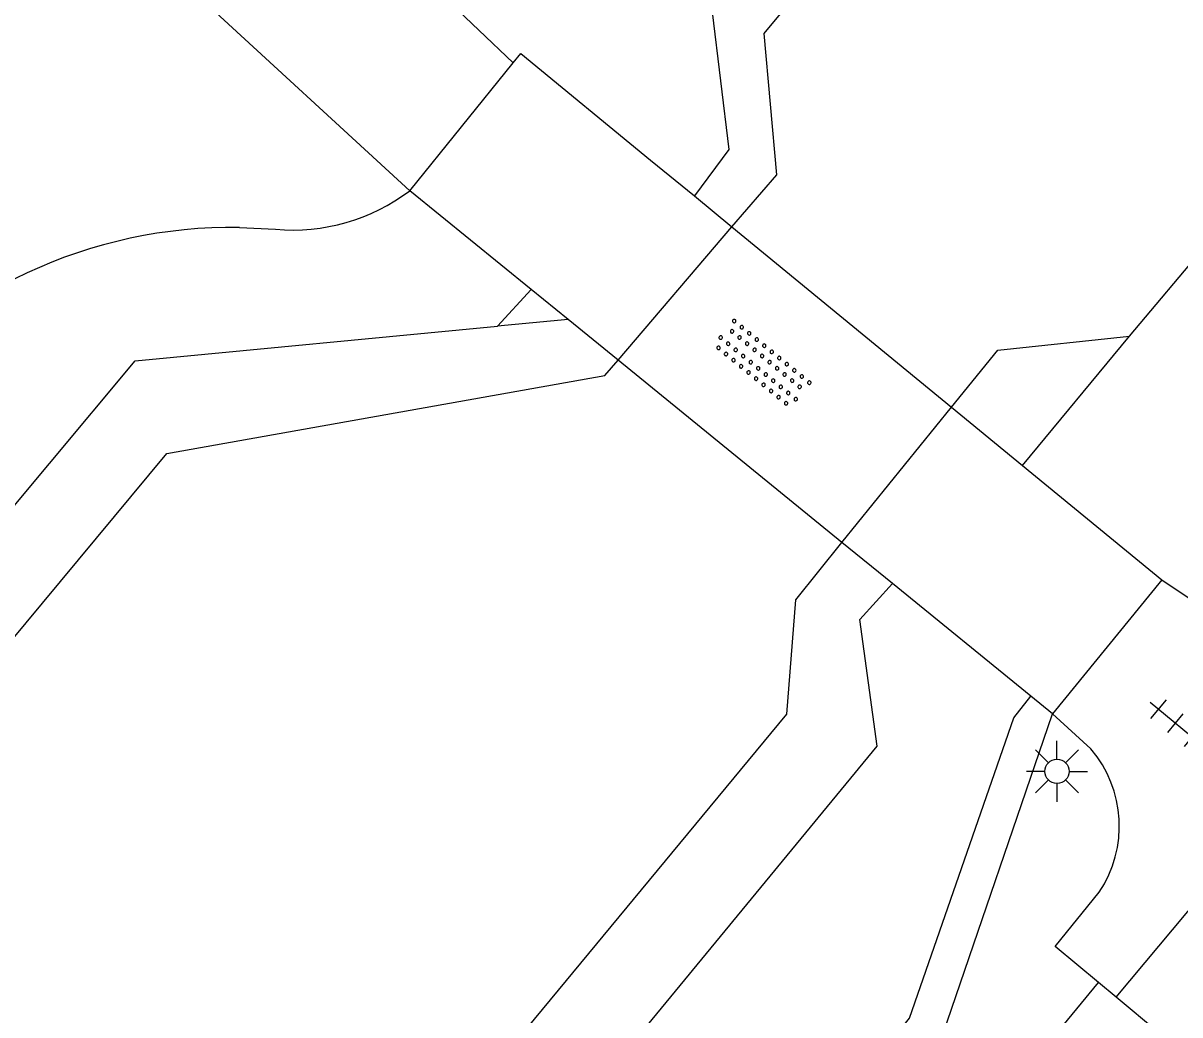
# Model space of a CAD drawing. Extents: x 128000 to 131008, y 398996 to 402500.
# Drawn here: x 129464.52 to 129488.34, y 399176.56 to 399196.99 of the extents above; entities that cross this region are included whole.
import ezdxf

# ---------------------------------------------------------------- set-up
doc = ezdxf.new("R2010")
doc.units = 0
for name, color, linetype in [('gg-knt-BGT kruinlijn', 7, 'Continuous'), ('gg-knt-verharding', 7, 'Continuous'), ('gg-kntw-beschoeiing', 7, 'Continuous'), ('gg-kwrk-kunstwerk niveau 01', 7, 'Continuous'), ('gt-grn-groengrens', 7, 'Continuous'), ('gt-grn-weggrens', 7, 'Continuous'), ('gt-symb-lichtmast', 7, 'Continuous'), ('gt-symb-overige verharding', 7, 'Continuous'), ('gt-symb-tegel verharding', 7, 'Continuous')]:
    doc.layers.add(name, color=color, linetype=linetype)

# ---------------------------------------------------------------- blocks, each defined once
blk = doc.blocks.new('gt0-OVH')
at = {"layer": 'gt-symb-overige verharding'}
for points in [[(-0.972, 0.298), (-0.967, 0.308), (-0.965, 0.319), (-0.966, 0.33), (-0.971, 0.34), (-0.978, 0.348), (-0.988, 0.353), (-0.999, 0.355), (-1.01, 0.354), (-1.02, 0.349), (-1.028, 0.342), (-1.033, 0.332), (-1.035, 0.321), (-1.034, 0.31), (-1.029, 0.3), (-1.022, 0.292), (-1.012, 0.287), (-1.001, 0.285), (-0.99, 0.286), (-0.98, 0.291)], [(-0.772, 0.298), (-0.767, 0.308), (-0.765, 0.319), (-0.766, 0.33), (-0.771, 0.34), (-0.778, 0.348), (-0.788, 0.353), (-0.799, 0.355), (-0.81, 0.354), (-0.82, 0.349), (-0.828, 0.342), (-0.833, 0.332), (-0.835, 0.321), (-0.834, 0.31), (-0.829, 0.3), (-0.822, 0.292), (-0.812, 0.287), (-0.801, 0.285), (-0.79, 0.286), (-0.78, 0.291)], [(-0.572, 0.298), (-0.567, 0.308), (-0.565, 0.319), (-0.566, 0.33), (-0.571, 0.34), (-0.578, 0.348), (-0.588, 0.353), (-0.599, 0.355), (-0.61, 0.354), (-0.62, 0.349), (-0.628, 0.342), (-0.633, 0.332), (-0.635, 0.321), (-0.634, 0.31), (-0.629, 0.3), (-0.622, 0.292), (-0.612, 0.287), (-0.601, 0.285), (-0.59, 0.286), (-0.58, 0.291)], [(-0.372, 0.298), (-0.367, 0.308), (-0.365, 0.319), (-0.366, 0.33), (-0.371, 0.34), (-0.378, 0.348), (-0.388, 0.353), (-0.399, 0.355), (-0.41, 0.354), (-0.42, 0.349), (-0.428, 0.342), (-0.433, 0.332), (-0.435, 0.321), (-0.434, 0.31), (-0.429, 0.3), (-0.422, 0.292), (-0.412, 0.287), (-0.401, 0.285), (-0.39, 0.286), (-0.38, 0.291)], [(-0.172, 0.298), (-0.167, 0.308), (-0.165, 0.319), (-0.166, 0.33), (-0.171, 0.34), (-0.178, 0.348), (-0.188, 0.353), (-0.199, 0.355), (-0.21, 0.354), (-0.22, 0.349), (-0.228, 0.342), (-0.233, 0.332), (-0.235, 0.321), (-0.234, 0.31), (-0.229, 0.3), (-0.222, 0.292), (-0.212, 0.287), (-0.201, 0.285), (-0.19, 0.286), (-0.18, 0.291)], [(0.028, 0.298), (0.033, 0.308), (0.035, 0.319), (0.034, 0.33), (0.029, 0.34), (0.022, 0.348), (0.012, 0.353), (0.001, 0.355), (-0.01, 0.354), (-0.02, 0.349), (-0.028, 0.342), (-0.033, 0.332), (-0.035, 0.321), (-0.034, 0.31), (-0.029, 0.3), (-0.022, 0.292), (-0.012, 0.287), (-0.001, 0.285), (0.01, 0.286), (0.02, 0.291)], [(0.228, 0.298), (0.233, 0.308), (0.235, 0.319), (0.234, 0.33), (0.229, 0.34), (0.222, 0.348), (0.212, 0.353), (0.201, 0.355), (0.19, 0.354), (0.18, 0.349), (0.172, 0.342), (0.167, 0.332), (0.165, 0.321), (0.166, 0.31), (0.171, 0.3), (0.178, 0.292), (0.188, 0.287), (0.199, 0.285), (0.21, 0.286), (0.22, 0.291)], [(0.428, 0.298), (0.433, 0.308), (0.435, 0.319), (0.434, 0.33), (0.429, 0.34), (0.422, 0.348), (0.412, 0.353), (0.401, 0.355), (0.39, 0.354), (0.38, 0.349), (0.372, 0.342), (0.367, 0.332), (0.365, 0.321), (0.366, 0.31), (0.371, 0.3), (0.378, 0.292), (0.388, 0.287), (0.399, 0.285), (0.41, 0.286), (0.42, 0.291)], [(0.628, 0.298), (0.633, 0.308), (0.635, 0.319), (0.634, 0.33), (0.629, 0.34), (0.622, 0.348), (0.612, 0.353), (0.601, 0.355), (0.59, 0.354), (0.58, 0.349), (0.572, 0.342), (0.567, 0.332), (0.565, 0.321), (0.566, 0.31), (0.571, 0.3), (0.578, 0.292), (0.588, 0.287), (0.599, 0.285), (0.61, 0.286), (0.62, 0.291)], [(0.828, 0.298), (0.833, 0.308), (0.835, 0.319), (0.834, 0.33), (0.829, 0.34), (0.822, 0.348), (0.812, 0.353), (0.801, 0.355), (0.79, 0.354), (0.78, 0.349), (0.772, 0.342), (0.767, 0.332), (0.765, 0.321), (0.766, 0.31), (0.771, 0.3), (0.778, 0.292), (0.788, 0.287), (0.799, 0.285), (0.81, 0.286), (0.82, 0.291)], [(1.028, 0.298), (1.033, 0.308), (1.035, 0.319), (1.034, 0.33), (1.029, 0.34), (1.022, 0.348), (1.012, 0.353), (1.001, 0.355), (0.99, 0.354), (0.98, 0.349), (0.972, 0.342), (0.967, 0.332), (0.965, 0.321), (0.966, 0.31), (0.971, 0.3), (0.978, 0.292), (0.988, 0.287), (0.999, 0.285), (1.01, 0.286), (1.02, 0.291)], [(-0.872, 0.106), (-0.867, 0.116), (-0.865, 0.126), (-0.866, 0.137), (-0.871, 0.147), (-0.878, 0.156), (-0.888, 0.161), (-0.899, 0.163), (-0.91, 0.162), (-0.92, 0.157), (-0.928, 0.15), (-0.933, 0.14), (-0.935, 0.129), (-0.934, 0.118), (-0.929, 0.108), (-0.922, 0.1), (-0.912, 0.095), (-0.901, 0.092), (-0.89, 0.094), (-0.88, 0.098)], [(-0.672, 0.106), (-0.667, 0.116), (-0.665, 0.126), (-0.666, 0.137), (-0.671, 0.147), (-0.678, 0.156), (-0.688, 0.161), (-0.699, 0.163), (-0.71, 0.162), (-0.72, 0.157), (-0.728, 0.15), (-0.733, 0.14), (-0.735, 0.129), (-0.734, 0.118), (-0.729, 0.108), (-0.722, 0.1), (-0.712, 0.095), (-0.701, 0.092), (-0.69, 0.094), (-0.68, 0.098)], [(-0.472, 0.106), (-0.467, 0.116), (-0.465, 0.126), (-0.466, 0.137), (-0.471, 0.147), (-0.478, 0.156), (-0.488, 0.161), (-0.499, 0.163), (-0.51, 0.162), (-0.52, 0.157), (-0.528, 0.15), (-0.533, 0.14), (-0.535, 0.129), (-0.534, 0.118), (-0.529, 0.108), (-0.522, 0.1), (-0.512, 0.095), (-0.501, 0.092), (-0.49, 0.094), (-0.48, 0.098)], [(-0.272, 0.106), (-0.267, 0.116), (-0.265, 0.126), (-0.266, 0.137), (-0.271, 0.147), (-0.278, 0.156), (-0.288, 0.161), (-0.299, 0.163), (-0.31, 0.162), (-0.32, 0.157), (-0.328, 0.15), (-0.333, 0.14), (-0.335, 0.129), (-0.334, 0.118), (-0.329, 0.108), (-0.322, 0.1), (-0.312, 0.095), (-0.301, 0.092), (-0.29, 0.094), (-0.28, 0.098)], [(-0.072, 0.106), (-0.067, 0.116), (-0.065, 0.126), (-0.066, 0.137), (-0.071, 0.147), (-0.078, 0.156), (-0.088, 0.161), (-0.099, 0.163), (-0.11, 0.162), (-0.12, 0.157), (-0.128, 0.15), (-0.133, 0.14), (-0.135, 0.129), (-0.134, 0.118), (-0.129, 0.108), (-0.122, 0.1), (-0.112, 0.095), (-0.101, 0.092), (-0.09, 0.094), (-0.08, 0.098)], [(0.128, 0.106), (0.133, 0.116), (0.135, 0.126), (0.134, 0.137), (0.129, 0.147), (0.122, 0.156), (0.112, 0.161), (0.101, 0.163), (0.09, 0.162), (0.08, 0.157), (0.072, 0.15), (0.067, 0.14), (0.065, 0.129), (0.066, 0.118), (0.071, 0.108), (0.078, 0.1), (0.088, 0.095), (0.099, 0.092), (0.11, 0.094), (0.12, 0.098)], [(0.328, 0.106), (0.333, 0.116), (0.335, 0.126), (0.334, 0.137), (0.329, 0.147), (0.322, 0.156), (0.312, 0.161), (0.301, 0.163), (0.29, 0.162), (0.28, 0.157), (0.272, 0.15), (0.267, 0.14), (0.265, 0.129), (0.266, 0.118), (0.271, 0.108), (0.278, 0.1), (0.288, 0.095), (0.299, 0.092), (0.31, 0.094), (0.32, 0.098)], [(0.528, 0.106), (0.533, 0.116), (0.535, 0.126), (0.534, 0.137), (0.529, 0.147), (0.522, 0.156), (0.512, 0.161), (0.501, 0.163), (0.49, 0.162), (0.48, 0.157), (0.472, 0.15), (0.467, 0.14), (0.465, 0.129), (0.466, 0.118), (0.471, 0.108), (0.478, 0.1), (0.488, 0.095), (0.499, 0.092), (0.51, 0.094), (0.52, 0.098)], [(0.728, 0.106), (0.733, 0.116), (0.735, 0.126), (0.734, 0.137), (0.729, 0.147), (0.722, 0.156), (0.712, 0.161), (0.701, 0.163), (0.69, 0.162), (0.68, 0.157), (0.672, 0.15), (0.667, 0.14), (0.665, 0.129), (0.666, 0.118), (0.671, 0.108), (0.678, 0.1), (0.688, 0.095), (0.699, 0.092), (0.71, 0.094), (0.72, 0.098)], [(0.928, 0.106), (0.933, 0.116), (0.935, 0.126), (0.934, 0.137), (0.929, 0.147), (0.922, 0.156), (0.912, 0.161), (0.901, 0.163), (0.89, 0.162), (0.88, 0.157), (0.872, 0.15), (0.867, 0.14), (0.865, 0.129), (0.866, 0.118), (0.871, 0.108), (0.878, 0.1), (0.888, 0.095), (0.899, 0.092), (0.91, 0.094), (0.92, 0.098)], [(-0.972, -0.142), (-0.967, -0.132), (-0.965, -0.121), (-0.966, -0.11), (-0.971, -0.1), (-0.978, -0.092), (-0.988, -0.087), (-0.999, -0.085), (-1.01, -0.086), (-1.02, -0.091), (-1.028, -0.098), (-1.033, -0.108), (-1.035, -0.119), (-1.034, -0.13), (-1.029, -0.14), (-1.022, -0.148), (-1.012, -0.153), (-1.001, -0.155), (-0.99, -0.154), (-0.98, -0.149)], [(-0.772, -0.142), (-0.767, -0.132), (-0.765, -0.121), (-0.766, -0.11), (-0.771, -0.1), (-0.778, -0.092), (-0.788, -0.087), (-0.799, -0.085), (-0.81, -0.086), (-0.82, -0.091), (-0.828, -0.098), (-0.833, -0.108), (-0.835, -0.119), (-0.834, -0.13), (-0.829, -0.14), (-0.822, -0.148), (-0.812, -0.153), (-0.801, -0.155), (-0.79, -0.154), (-0.78, -0.149)], [(-0.572, -0.142), (-0.567, -0.132), (-0.565, -0.121), (-0.566, -0.11), (-0.571, -0.1), (-0.578, -0.092), (-0.588, -0.087), (-0.599, -0.085), (-0.61, -0.086), (-0.62, -0.091), (-0.628, -0.098), (-0.633, -0.108), (-0.635, -0.119), (-0.634, -0.13), (-0.629, -0.14), (-0.622, -0.148), (-0.612, -0.153), (-0.601, -0.155), (-0.59, -0.154), (-0.58, -0.149)], [(-0.372, -0.142), (-0.367, -0.132), (-0.365, -0.121), (-0.366, -0.11), (-0.371, -0.1), (-0.378, -0.092), (-0.388, -0.087), (-0.399, -0.085), (-0.41, -0.086), (-0.42, -0.091), (-0.428, -0.098), (-0.433, -0.108), (-0.435, -0.119), (-0.434, -0.13), (-0.429, -0.14), (-0.422, -0.148), (-0.412, -0.153), (-0.401, -0.155), (-0.39, -0.154), (-0.38, -0.149)], [(-0.172, -0.142), (-0.167, -0.132), (-0.165, -0.121), (-0.166, -0.11), (-0.171, -0.1), (-0.178, -0.092), (-0.188, -0.087), (-0.199, -0.085), (-0.21, -0.086), (-0.22, -0.091), (-0.228, -0.098), (-0.233, -0.108), (-0.235, -0.119), (-0.234, -0.13), (-0.229, -0.14), (-0.222, -0.148), (-0.212, -0.153), (-0.201, -0.155), (-0.19, -0.154), (-0.18, -0.149)], [(0.028, -0.142), (0.033, -0.132), (0.035, -0.121), (0.034, -0.11), (0.029, -0.1), (0.022, -0.092), (0.012, -0.087), (0.001, -0.085), (-0.01, -0.086), (-0.02, -0.091), (-0.028, -0.098), (-0.033, -0.108), (-0.035, -0.119), (-0.034, -0.13), (-0.029, -0.14), (-0.022, -0.148), (-0.012, -0.153), (-0.001, -0.155), (0.01, -0.154), (0.02, -0.149)], [(0.228, -0.142), (0.233, -0.132), (0.235, -0.121), (0.234, -0.11), (0.229, -0.1), (0.222, -0.092), (0.212, -0.087), (0.201, -0.085), (0.19, -0.086), (0.18, -0.091), (0.172, -0.098), (0.167, -0.108), (0.165, -0.119), (0.166, -0.13), (0.171, -0.14), (0.178, -0.148), (0.188, -0.153), (0.199, -0.155), (0.21, -0.154), (0.22, -0.149)], [(0.428, -0.142), (0.433, -0.132), (0.435, -0.121), (0.434, -0.11), (0.429, -0.1), (0.422, -0.092), (0.412, -0.087), (0.401, -0.085), (0.39, -0.086), (0.38, -0.091), (0.372, -0.098), (0.367, -0.108), (0.365, -0.119), (0.366, -0.13), (0.371, -0.14), (0.378, -0.148), (0.388, -0.153), (0.399, -0.155), (0.41, -0.154), (0.42, -0.149)], [(0.628, -0.142), (0.633, -0.132), (0.635, -0.121), (0.634, -0.11), (0.629, -0.1), (0.622, -0.092), (0.612, -0.087), (0.601, -0.085), (0.59, -0.086), (0.58, -0.091), (0.572, -0.098), (0.567, -0.108), (0.565, -0.119), (0.566, -0.13), (0.571, -0.14), (0.578, -0.148), (0.588, -0.153), (0.599, -0.155), (0.61, -0.154), (0.62, -0.149)], [(0.828, -0.142), (0.833, -0.132), (0.835, -0.121), (0.834, -0.11), (0.829, -0.1), (0.822, -0.092), (0.812, -0.087), (0.801, -0.085), (0.79, -0.086), (0.78, -0.091), (0.772, -0.098), (0.767, -0.108), (0.765, -0.119), (0.766, -0.13), (0.771, -0.14), (0.778, -0.148), (0.788, -0.153), (0.799, -0.155), (0.81, -0.154), (0.82, -0.149)], [(1.028, -0.142), (1.033, -0.132), (1.035, -0.121), (1.034, -0.11), (1.029, -0.1), (1.022, -0.092), (1.012, -0.087), (1.001, -0.085), (0.99, -0.086), (0.98, -0.091), (0.972, -0.098), (0.967, -0.108), (0.965, -0.119), (0.966, -0.13), (0.971, -0.14), (0.978, -0.148), (0.988, -0.153), (0.999, -0.155), (1.01, -0.154), (1.02, -0.149)], [(-0.872, -0.334), (-0.867, -0.324), (-0.865, -0.314), (-0.866, -0.303), (-0.871, -0.293), (-0.878, -0.284), (-0.888, -0.279), (-0.899, -0.277), (-0.91, -0.278), (-0.92, -0.283), (-0.928, -0.29), (-0.933, -0.3), (-0.935, -0.311), (-0.934, -0.322), (-0.929, -0.332), (-0.922, -0.34), (-0.912, -0.345), (-0.901, -0.348), (-0.89, -0.346), (-0.88, -0.342)], [(-0.672, -0.334), (-0.667, -0.324), (-0.665, -0.314), (-0.666, -0.303), (-0.671, -0.293), (-0.678, -0.284), (-0.688, -0.279), (-0.699, -0.277), (-0.71, -0.278), (-0.72, -0.283), (-0.728, -0.29), (-0.733, -0.3), (-0.735, -0.311), (-0.734, -0.322), (-0.729, -0.332), (-0.722, -0.34), (-0.712, -0.345), (-0.701, -0.348), (-0.69, -0.346), (-0.68, -0.342)], [(-0.472, -0.334), (-0.467, -0.324), (-0.465, -0.314), (-0.466, -0.303), (-0.471, -0.293), (-0.478, -0.284), (-0.488, -0.279), (-0.499, -0.277), (-0.51, -0.278), (-0.52, -0.283), (-0.528, -0.29), (-0.533, -0.3), (-0.535, -0.311), (-0.534, -0.322), (-0.529, -0.332), (-0.522, -0.34), (-0.512, -0.345), (-0.501, -0.348), (-0.49, -0.346), (-0.48, -0.342)], [(-0.272, -0.334), (-0.267, -0.324), (-0.265, -0.314), (-0.266, -0.303), (-0.271, -0.293), (-0.278, -0.284), (-0.288, -0.279), (-0.299, -0.277), (-0.31, -0.278), (-0.32, -0.283), (-0.328, -0.29), (-0.333, -0.3), (-0.335, -0.311), (-0.334, -0.322), (-0.329, -0.332), (-0.322, -0.34), (-0.312, -0.345), (-0.301, -0.348), (-0.29, -0.346), (-0.28, -0.342)], [(-0.072, -0.334), (-0.067, -0.324), (-0.065, -0.314), (-0.066, -0.303), (-0.071, -0.293), (-0.078, -0.284), (-0.088, -0.279), (-0.099, -0.277), (-0.11, -0.278), (-0.12, -0.283), (-0.128, -0.29), (-0.133, -0.3), (-0.135, -0.311), (-0.134, -0.322), (-0.129, -0.332), (-0.122, -0.34), (-0.112, -0.345), (-0.101, -0.348), (-0.09, -0.346), (-0.08, -0.342)], [(0.128, -0.334), (0.133, -0.324), (0.135, -0.314), (0.134, -0.303), (0.129, -0.293), (0.122, -0.284), (0.112, -0.279), (0.101, -0.277), (0.09, -0.278), (0.08, -0.283), (0.072, -0.29), (0.067, -0.3), (0.065, -0.311), (0.066, -0.322), (0.071, -0.332), (0.078, -0.34), (0.088, -0.345), (0.099, -0.348), (0.11, -0.346), (0.12, -0.342)], [(0.328, -0.334), (0.333, -0.324), (0.335, -0.314), (0.334, -0.303), (0.329, -0.293), (0.322, -0.284), (0.312, -0.279), (0.301, -0.277), (0.29, -0.278), (0.28, -0.283), (0.272, -0.29), (0.267, -0.3), (0.265, -0.311), (0.266, -0.322), (0.271, -0.332), (0.278, -0.34), (0.288, -0.345), (0.299, -0.348), (0.31, -0.346), (0.32, -0.342)], [(0.528, -0.334), (0.533, -0.324), (0.535, -0.314), (0.534, -0.303), (0.529, -0.293), (0.522, -0.284), (0.512, -0.279), (0.501, -0.277), (0.49, -0.278), (0.48, -0.283), (0.472, -0.29), (0.467, -0.3), (0.465, -0.311), (0.466, -0.322), (0.471, -0.332), (0.478, -0.34), (0.488, -0.345), (0.499, -0.348), (0.51, -0.346), (0.52, -0.342)], [(0.728, -0.334), (0.733, -0.324), (0.735, -0.314), (0.734, -0.303), (0.729, -0.293), (0.722, -0.284), (0.712, -0.279), (0.701, -0.277), (0.69, -0.278), (0.68, -0.283), (0.672, -0.29), (0.667, -0.3), (0.665, -0.311), (0.666, -0.322), (0.671, -0.332), (0.678, -0.34), (0.688, -0.345), (0.699, -0.348), (0.71, -0.346), (0.72, -0.342)], [(0.928, -0.334), (0.933, -0.324), (0.935, -0.314), (0.934, -0.303), (0.929, -0.293), (0.922, -0.284), (0.912, -0.279), (0.901, -0.277), (0.89, -0.278), (0.88, -0.283), (0.872, -0.29), (0.867, -0.3), (0.865, -0.311), (0.866, -0.322), (0.871, -0.332), (0.878, -0.34), (0.888, -0.345), (0.899, -0.348), (0.91, -0.346), (0.92, -0.342)]]:
    blk.add_lwpolyline(points, close=True, dxfattribs=at)
blk = doc.blocks.new('gt0-LMAST')
at = {"layer": 'gt-symb-lichtmast'}
for p, q in [((-0.005, 0.246), (-0.005, 0.621)), ((-0.182, 0.173), (-0.447, 0.438)), ((0.172, 0.173), (0.437, 0.438)), ((-0.255, -0.004), (-0.63, -0.004)), ((-0.182, -0.181), (-0.447, -0.446)), ((0.437, -0.446), (0.172, -0.181)), ((0.245, -0.004), (0.62, -0.004)), ((-0.005, -0.254), (-0.005, -0.629))]:
    blk.add_line(p, q, dxfattribs=at)
blk.add_circle((-0.005, -0.004), 0.25, dxfattribs=at)
blk = doc.blocks.new('gt0-TEG1')
at = {"layer": 'gt-symb-tegel verharding'}
for p, q in [((-0.9, -0.25), (-0.9, 0.25)), ((-0.45, -0.25), (-0.45, 0.25)), ((0, -0.25), (0, 0.25)), ((0.45, -0.25), (0.45, 0.25)), ((0.9, -0.25), (0.9, 0.25)), ((-1.125, 0), (1.125, 0))]:
    blk.add_line(p, q, dxfattribs=at)

msp = doc.modelspace()

# ---------------------------------------------------------------- linework, layer by layer
at = {"layer": 'gg-knt-BGT kruinlijn'}
msp.add_line((129468.978, 399192.78), (129469.72, 399192.74), dxfattribs=at)
msp.add_lwpolyline([(129440.662, 399117.535), (129439.06, 399118.44), (129439.69, 399121.9), (129483.46, 399176.16), (129485.72, 399182.76)], dxfattribs=at)
for centre, radius, start, end in [((129470.073, 399196.718), 3.994, 264.9296, 307.1526), ((129468.847, 399182.726), 10.055, 89.2511, 140.6589)]:
    msp.add_arc(centre, radius, start, end, dxfattribs=at)
at = {"layer": 'gg-knt-verharding'}
for p, q in [((129465.261, 399200.181), (129472.485, 399193.535)), ((129472.639, 399198.047), (129474.617, 399196.171)), ((129486.51, 399182.04), (129485.72, 399182.76))]:
    msp.add_line(p, q, dxfattribs=at)
for points in [[(129487.97, 399185.52), (129488.92, 399184.88), (129490.04, 399184.46), (129491.24, 399184.42), (129492.415, 399183.448)], [(129486.664, 399177.228), (129485.77, 399177.97), (129486.68, 399179.091)], [(129440.662, 399117.535), (129442.294, 399119.611), (129440.506, 399121.126), (129486.664, 399177.228)]]:
    msp.add_lwpolyline(points, dxfattribs=at)
msp.add_arc((129484.646, 399180.453), 2.448, 326.1849, 40.4136, dxfattribs=at)
at = {"layer": 'gg-kntw-beschoeiing'}
for p, q in [((129487.3, 399190.54), (129510.125, 399217.687)), ((129476.773, 399190.044), (129479.119, 399192.789)), ((129481.381, 399186.292), (129483.638, 399189.078))]:
    msp.add_line(p, q, dxfattribs=at)
for points in [[(129479.119, 399192.789), (129480.04, 399193.86), (129479.78, 399196.77), (129502.441, 399224.011), (129506.72, 399224.38), (129513.59, 399232.7)], [(129483.638, 399189.078), (129484.59, 399190.25), (129487.3, 399190.54)], [(129434.949, 399107.591), (129434.1, 399108.11), (129426.78, 399110.14), (129422.47, 399113.11), (129419.51, 399117.15), (129418.16, 399121.88), (129418.4, 399126.84), (129420.16, 399131.15), (129467.48, 399188.12), (129476.503, 399189.73), (129476.773, 399190.044)], [(129437.94, 399112.681), (129437, 399113.24), (129432.44, 399120.07), (129432.667, 399125.237), (129480.247, 399182.757), (129480.43, 399185.11), (129481.381, 399186.292)]]:
    msp.add_lwpolyline(points, dxfattribs=at)
at = {"layer": 'gg-kwrk-kunstwerk niveau 01'}
for p, q in [((129472.485, 399193.535), (129474.617, 399196.171)), ((129477.442, 399194.166), (129478.344, 399193.426)), ((129474.986, 399191.499), (129472.485, 399193.535)), ((129478.344, 399193.426), (129479.119, 399192.789)), ((129479.119, 399192.789), (129483.638, 399189.078)), ((129475.743, 399190.882), (129474.986, 399191.499)), ((129476.773, 399190.044), (129475.743, 399190.882)), ((129481.381, 399186.292), (129476.773, 399190.044)), ((129483.638, 399189.078), (129485.103, 399187.875)), ((129485.103, 399187.875), (129487.97, 399185.52)), ((129482.425, 399185.443), (129481.381, 399186.292)), ((129485.269, 399183.127), (129482.425, 399185.443)), ((129487.97, 399185.52), (129485.72, 399182.76)), ((129485.72, 399182.76), (129485.269, 399183.127))]:
    msp.add_line(p, q, dxfattribs=at)
msp.add_lwpolyline([(129474.617, 399196.171), (129474.77, 399196.36), (129477.442, 399194.166)], dxfattribs=at)
at = {"layer": 'gt-grn-groengrens'}
for p, q in [((129474.986, 399191.499), (129474.291, 399190.744)), ((129475.743, 399190.882), (129474.291, 399190.744)), ((129485.103, 399187.875), (129487.3, 399190.54))]:
    msp.add_line(p, q, dxfattribs=at)
for points in [[(129514.189, 399235.213), (129506.511, 399225.532), (129501.705, 399224.76), (129478.708, 399197.214), (129479.051, 399194.382), (129478.344, 399193.426)], [(129434.055, 399106.07), (129432.6, 399106.889), (129427.863, 399108.073), (129425.02, 399109.85), (129421.467, 399112.218), (129418.506, 399115.89), (129416.966, 399118.614), (129416.611, 399123.944), (129417.44, 399129.392), (129419.098, 399132.827), (129466.829, 399190.033), (129474.291, 399190.744)], [(129438.892, 399114.301), (129437.811, 399115.061), (129434.495, 399120.391), (129434.732, 399124.536), (129482.108, 399182.098), (129481.753, 399184.703), (129482.425, 399185.443)], [(129440.429, 399116.917), (129439.534, 399117.4), (129438.307, 399118.119), (129438.92, 399122.002), (129482.774, 399176.496), (129484.921, 399182.679), (129485.269, 399183.127)]]:
    msp.add_lwpolyline(points, dxfattribs=at)
at = {"layer": 'gt-grn-weggrens'}
for p, q in [((129487.025, 399176.927), (129488.787, 399179.029)), ((129487.025, 399176.927), (129486.664, 399177.228)), ((129487.901, 399176.199), (129487.025, 399176.927))]:
    msp.add_line(p, q, dxfattribs=at)

# ---------------------------------------------------------------- block references
at = {"layer": 'gt-symb-lichtmast'}
msp.add_blockref('gt0-LMAST', (129485.815, 399181.582), dxfattribs=at)
at = {"layer": 'gt-symb-overige verharding', "rotation": -39.35795692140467}
msp.add_blockref('gt0-OVH', (129479.735, 399189.969), dxfattribs=at)
at = {"layer": 'gt-symb-tegel verharding', "rotation": -39.68826703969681}
msp.add_blockref('gt0-TEG1', (129488.595, 399182.285), dxfattribs=at)

doc.saveas('drawing.dxf')
